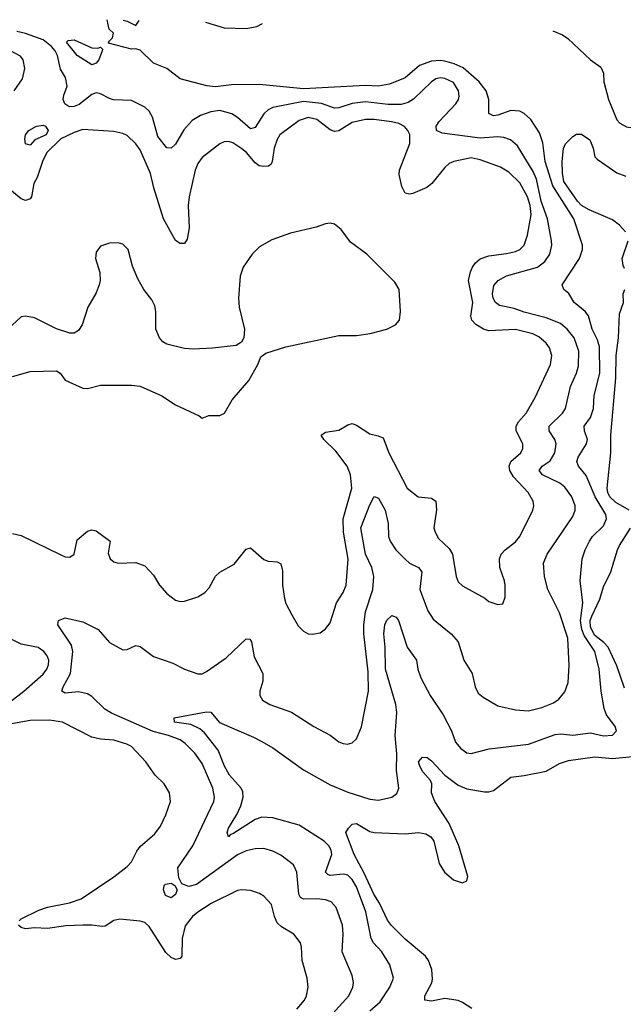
# Model space of a CAD drawing. Header units: inches. Extents: x 1552611 to 1694776, y 811966 to 917215.
# Tile 275 of 549: x 1606783 to 1609519, y 911912 to 916372. Entities that reach past the tile are written whole.
import ezdxf

# ---------------------------------------------------------------- set-up
doc = ezdxf.new("R2010")
doc.units = ezdxf.units.IN
doc.header["$MEASUREMENT"] = 0
doc.layers.add('B6901', color=7, linetype='Continuous')

msp = doc.modelspace()

# ---------------------------------------------------------------- linework, layer by layer
at = {"layer": 'B6901', "color": 5}
for points, elevation in [([(1608370, 911882.1), (1608416.5, 911923.5), (1608461.5, 911990), (1608477.6, 912030), (1608460.8, 912090), (1608424.6, 912150), (1608387.2, 912190), (1608375.8, 912210), (1608352.5, 912330), (1608310, 912443.5), (1608290, 912476.5), (1608270, 912495.9), (1608250, 912501.5), (1608190, 912495.6), (1608179.3, 912499.3), (1608169.9, 912510), (1608198.1, 912590), (1608195.3, 912610), (1608184.2, 912630), (1608163.2, 912650), (1608050, 912723), (1607930, 912756.9), (1607880.1, 912759.9), (1607850, 912748.7), (1607750, 912684.6), (1607738.5, 912681.4), (1607729.3, 912670), (1607723.5, 912690), (1607729.9, 912710), (1607768.1, 912771.9), (1607785.2, 912810), (1607795.8, 912850), (1607794.1, 912874.1), (1607786.6, 912890), (1607734.1, 912950), (1607712.1, 912990), (1607682.2, 913062.2), (1607621.2, 913141.2), (1607599.3, 913159.3), (1607559.5, 913179.5), (1607484.5, 913190), (1607482.7, 913210), (1607630, 913236.1), (1607650, 913234.3), (1607688.9, 913188.9), (1607842.4, 913122.4), (1607881.4, 913101.4), (1607930, 913073.2), (1608070, 912974.3), (1608190, 912906.5), (1608270, 912873.2), (1608370, 912840.7), (1608410, 912836.5), (1608470, 912850.3), (1608492.8, 912867.2), (1608501.1, 912890), (1608491.7, 912970), (1608493, 913047), (1608484.3, 913130), (1608493.2, 913233.2), (1608488.4, 913270), (1608441.3, 913430), (1608439.6, 913530), (1608433.6, 913590), (1608438.4, 913630), (1608447.9, 913652.1), (1608470, 913673.1), (1608490, 913666), (1608499.7, 913650), (1608539, 913530), (1608582.4, 913470), (1608587.8, 913430), (1608601.3, 913390), (1608644.2, 913310), (1608702.6, 913222.6), (1608739.7, 913150), (1608758.4, 913098.4), (1608782.7, 913070), (1608810, 913051.4), (1608830, 913047.2), (1608910.7, 913069.3), (1609090, 913090.2), (1609210, 913134.5), (1609236.1, 913136.1), (1609290, 913130.1), (1609370, 913141.2), (1609430, 913127.6), (1609470, 913130.3), (1609488.2, 913150), (1609482.3, 913170), (1609443, 913223), (1609431.7, 913251.7), (1609418.2, 913330), (1609410.4, 913430), (1609389.9, 913510), (1609342.1, 913582.1), (1609331.3, 913610), (1609325.4, 913650), (1609335.7, 913730), (1609324.2, 913830), (1609332.9, 913930), (1609345.8, 913970), (1609365.6, 914010), (1609379.8, 914030), (1609430, 914079.7), (1609443.2, 914110), (1609439.9, 914130), (1609391.5, 914210), (1609350, 914306.6), (1609316.2, 914350), (1609308.4, 914370), (1609314.1, 914390), (1609352.7, 914450), (1609356.3, 914470), (1609343.4, 914510), (1609342.3, 914530), (1609370, 914570.3), (1609384, 914610), (1609386.4, 914670), (1609413.3, 914770), (1609410.7, 914890), (1609401.7, 914921.7), (1609378.3, 914970), (1609361.6, 915030), (1609345.8, 915050), (1609296.1, 915090), (1609271.6, 915131.6), (1609249.7, 915150), (1609242.6, 915170), (1609320.7, 915290), (1609334.4, 915330), (1609333.7, 915350), (1609295, 915470), (1609199.2, 915619.2), (1609164.8, 915730), (1609153.8, 915813.8), (1609139.9, 915859.9), (1609100.3, 915920.3), (1609070, 915946), (1609050, 915956.6), (1609010, 915960.9), (1608950, 915939.6), (1608930, 915936.8), (1608910, 915946.3), (1608909.4, 916010), (1608897.9, 916050), (1608865.5, 916090), (1608793, 916153), (1608751.9, 916171.9), (1608710, 916184.3), (1608690, 916187), (1608650, 916183.4), (1608595.1, 916164.9), (1608530, 916108.7), (1608460, 916080), (1608410, 916069.9), (1608350, 916073.1), (1608070, 916058.6), (1607870, 916077.8), (1607743.5, 916076.5), (1607670, 916067.8), (1607631.5, 916071.5), (1607510, 916104.2), (1607450, 916151.1), (1607390, 916175.3), (1607330, 916233.3), (1607310, 916239.1), (1607290, 916238), (1607185.2, 916265.2), (1607186.6, 916273.4), (1607204, 916290), (1607208, 916310), (1607189.1, 916329.1), (1607179.4, 916371.7)], 940), ([(1607251.7, 916369.9), (1607270, 916364.7), (1607310, 916344.7), (1607325.1, 916368.1)], 940), ([(1607625.7, 916360.7), (1607710, 916335.5), (1607810, 916331.9), (1607858.8, 916341.2), (1607883.2, 916354.3)], 940), ([(1608202.4, 911870), (1608274.4, 911950), (1608293.8, 911990), (1608296.2, 912010), (1608290, 912042.7), (1608244.1, 912150), (1608249.1, 912230), (1608246.4, 912270), (1608217.3, 912350), (1608195.2, 912375.2), (1608170, 912385.4), (1608130, 912389.9), (1608070, 912387.8), (1608055.7, 912395.7), (1608048.8, 912410), (1608038.7, 912510), (1608023.8, 912543.8), (1607966.8, 912586.8), (1607930, 912605.6), (1607890, 912617.8), (1607850, 912615.8), (1607810, 912607), (1607770, 912588.4), (1607585.2, 912454.8), (1607550, 912446), (1607518.1, 912458.1), (1607504.5, 912484.5), (1607500.7, 912530), (1607567.9, 912630), (1607663.5, 912830), (1607666.3, 912850), (1607658.3, 912890), (1607610, 913003.1), (1607577, 913050), (1607533.5, 913093.5), (1607510.8, 913110), (1607458, 913130), (1607388.1, 913148.1), (1607199.8, 913230), (1607168.7, 913248.7), (1607110, 913306.6), (1607090, 913318.1), (1607050, 913327.4), (1606990, 913321.2), (1606974.7, 913330), (1606980.7, 913350), (1607013.8, 913410), (1607024.6, 913510), (1607018.5, 913538.5), (1606955.6, 913630), (1606957, 913643), (1606959.3, 913650), (1606990, 913662), (1607070, 913644.9), (1607138.4, 913610), (1607190, 913550.7), (1607250, 913517), (1607270, 913518.9), (1607310, 913536.5), (1607330, 913532.8), (1607390, 913487.2), (1607477.2, 913457.2), (1607530, 913429.1), (1607590, 913408), (1607610, 913408.4), (1607630, 913419.3), (1607718.7, 913481.3), (1607810, 913567), (1607826, 913566), (1607833.4, 913553.4), (1607845.3, 913485.3), (1607885.8, 913410), (1607885.3, 913374.7), (1607871.7, 913330), (1607871.8, 913310), (1607883.1, 913290), (1607916.3, 913270), (1608015.5, 913235.5), (1608117.1, 913170), (1608190, 913131.5), (1608230, 913101.3), (1608250, 913092.6), (1608269.7, 913090.3), (1608290, 913096.5), (1608310, 913114.9), (1608332, 913168), (1608364, 913330), (1608362.4, 913417.6), (1608342.4, 913590), (1608342.3, 913630), (1608351.1, 913688.9), (1608383.7, 913790), (1608388.5, 913850), (1608378.7, 913890), (1608351.3, 913950), (1608329.5, 914070), (1608370, 914174.4), (1608390, 914212), (1608410, 914204.6), (1608439.5, 914150), (1608454, 914090), (1608454.3, 914030), (1608461.9, 914010), (1608488.7, 913970), (1608530, 913928.5), (1608550, 913910.2), (1608590.3, 913890), (1608605.4, 913870), (1608596.6, 913790), (1608633.4, 913693.4), (1608656.9, 913656.9), (1608739.2, 913590), (1608770, 913552.9), (1608795.8, 913470), (1608834, 913410), (1608847.6, 913350), (1608861.7, 913321.7), (1608883.6, 913303.6), (1608950, 913263.9), (1609030, 913245.8), (1609090, 913241), (1609150, 913255.5), (1609202.1, 913277.9), (1609226.2, 913293.8), (1609253.4, 913326.6), (1609269.8, 913370), (1609274.1, 913445.9), (1609267.2, 913570), (1609230, 913684.7), (1609177.5, 913790), (1609162, 913850), (1609156.8, 913910), (1609173.6, 913950), (1609290, 914121.1), (1609300.6, 914150), (1609301.3, 914170), (1609285.7, 914210), (1609254.1, 914254.1), (1609231.9, 914271.9), (1609152.4, 914310), (1609137.1, 914330), (1609152, 914350), (1609187, 914373), (1609208.5, 914410), (1609214.2, 914450), (1609208.6, 914470), (1609183.7, 914510), (1609182.4, 914530), (1609243.2, 914590), (1609256.5, 914610), (1609279.9, 914710), (1609306.6, 914770), (1609316.2, 914803.8), (1609316.9, 914870), (1609296.7, 914930), (1609264.9, 914970), (1609234.8, 914994.8), (1609170, 915021.3), (1609070, 915047), (1609023.9, 915063.9), (1608957.4, 915077.4), (1608939.5, 915090), (1608929.2, 915110), (1608925.9, 915130), (1608933, 915167), (1608951.9, 915190), (1608990, 915212), (1609130, 915250.7), (1609163.5, 915276.5), (1609185.4, 915310), (1609194.7, 915350), (1609193.9, 915370), (1609174.9, 915470), (1609146.5, 915550), (1609125.5, 915650), (1609110, 915684.3), (1609039.9, 915799.9), (1609007.8, 915827.8), (1608977.9, 915837.9), (1608950, 915840.8), (1608870, 915835.2), (1608698, 915858), (1608672.1, 915870), (1608671.4, 915890), (1608684.3, 915910), (1608760.7, 915990), (1608772.5, 916010), (1608775, 916025), (1608772.2, 916050), (1608750, 916087), (1608710, 916105.4), (1608690, 916108.2), (1608670, 916103.2), (1608650, 916090.7), (1608568.6, 916011.4), (1608543.5, 915996.5), (1608512.1, 915987.9), (1608453, 915987), (1608350, 916000.3), (1608290, 915991.9), (1608230, 915971.7), (1608210, 915970.4), (1608151.3, 915991.3), (1608070, 916000.5), (1607930, 915973.3), (1607910, 915963.7), (1607890, 915944.6), (1607850, 915884), (1607830, 915877.4), (1607770, 915929.3), (1607744.5, 915944.5), (1607690, 915959.9), (1607650, 915954.3), (1607602.4, 915937.6), (1607565.7, 915914.3), (1607527.4, 915872.6), (1607490, 915808), (1607470, 915789.6), (1607450, 915791.6), (1607410, 915843.1), (1607385.4, 915930), (1607370, 915957.6), (1607350, 915975.9), (1607290, 916006.3), (1607209.1, 916009.1), (1607190, 916014.5), (1607150, 916036), (1607130, 916039.8), (1607110, 916032.4), (1607052.8, 915987.2), (1607030, 915979.1), (1607010, 915977.3), (1607001, 915981), (1606987.5, 915990), (1606980.7, 916010), (1606983.2, 916030), (1606997.7, 916070), (1606991, 916110), (1606967.6, 916147.6), (1606953.9, 916210), (1606943.6, 916230), (1606927.7, 916250), (1606890, 916279.9), (1606810, 916309.6), (1606770, 916317.7)], 960), ([(1609199.9, 916321.8), (1609243.2, 916303.2), (1609267.2, 916287.2), (1609370, 916190.3), (1609416.7, 916156.7), (1609429.1, 916130), (1609430.2, 916089.8), (1609451.9, 916010), (1609490, 915918.7), (1609503.6, 915903.6), (1609533, 915887), (1609550, 915883.7), (1609572.6, 915887.4), (1609603.1, 915916.9), (1609673.2, 916006.8), (1609690, 916018.7), (1609710, 916015.2), (1609750, 915985), (1609841.5, 915881.5), (1609881.1, 915801.1), (1610000, 915628.3)], 940), ([(1606757.6, 916050), (1606796.6, 916103.4), (1606806.8, 916150), (1606799.7, 916190), (1606786.3, 916206.3), (1606740.9, 916230)], 980), ([(1606750, 914044.6), (1606790, 914035.6), (1606970, 913947.8), (1606990, 913939), (1607010, 913937.8), (1607030, 913950.6), (1607043.8, 914016.2), (1607090, 914055.3), (1607110, 914061.6), (1607130, 914056.4), (1607193.4, 914010), (1607184.2, 913955.8), (1607193, 913930), (1607210, 913916.4), (1607230, 913910.4), (1607310, 913913), (1607350, 913897.3), (1607390, 913856), (1607417, 913810), (1607450, 913772.2), (1607490, 913742), (1607510, 913736), (1607530, 913738), (1607590, 913757.1), (1607622.8, 913777.2), (1607642, 913798), (1607670, 913850.5), (1607691, 913869), (1607755, 913905), (1607810, 913972.8), (1607830, 913979.5), (1607890, 913927.1), (1607910, 913919.7), (1607950, 913916.5), (1607966.3, 913906.3), (1607974.8, 913874.8), (1607974.7, 913810), (1607983.8, 913750), (1607990, 913727.7), (1608016.4, 913676.4), (1608046, 913626), (1608070, 913601.6), (1608090, 913590.5), (1608110, 913587.7), (1608145.1, 913594.9), (1608170, 913612.7), (1608190, 913639.1), (1608218.5, 913730), (1608250, 913777.1), (1608263.1, 913810), (1608271.6, 913928.4), (1608250.3, 914050), (1608249.5, 914110.5), (1608288, 914250), (1608282.6, 914310), (1608267.3, 914350), (1608216.6, 914416.6), (1608162.3, 914470), (1608149.7, 914490), (1608170, 914503.7), (1608230, 914511.8), (1608270, 914536.5), (1608290, 914541.8), (1608310, 914534.3), (1608370, 914495.3), (1608407.4, 914487.4), (1608430, 914477.1), (1608456.5, 914410), (1608538.7, 914250), (1608590, 914210.3), (1608650, 914204), (1608668.7, 914190), (1608671.9, 914151.9), (1608660.7, 914070), (1608665.8, 914050), (1608681.7, 914021.7), (1608730, 913975.6), (1608745.4, 913950), (1608761.5, 913850), (1608770, 913826), (1608790, 913806.7), (1608891.7, 913751.7), (1608910, 913736.3), (1608950, 913722.8), (1608973.6, 913726.4), (1608983.7, 913756.3), (1608983.5, 913810), (1608981.1, 913830), (1608959.8, 913890), (1608957.6, 913930), (1608966.2, 913950), (1608983.5, 913970), (1609030, 914006.4), (1609050.7, 914030), (1609108.9, 914150), (1609112.9, 914170), (1609110.8, 914190), (1609088, 914230), (1609021.2, 914301.2), (1609004.7, 914330), (1609002.1, 914350), (1609009.3, 914370), (1609054.2, 914410), (1609063.2, 914430), (1609063.2, 914450), (1609032.9, 914510), (1609032.9, 914530), (1609044.2, 914550), (1609078.7, 914590), (1609120.3, 914659.7), (1609189.2, 914810), (1609195.2, 914850), (1609184.8, 914884.8), (1609170, 914906.6), (1609135.5, 914935.5), (1609109.4, 914949.4), (1609030, 914968.9), (1608910, 914961.7), (1608885.7, 914970), (1608850, 914990.9), (1608832.8, 915010), (1608828.6, 915028.6), (1608836.7, 915090), (1608818, 915190), (1608826.7, 915230), (1608836.1, 915250), (1608849.1, 915270.9), (1608870, 915288), (1608910, 915301.6), (1608990, 915312), (1609030, 915322), (1609049.4, 915330.6), (1609069.4, 915350.6), (1609084.8, 915395.2), (1609101.1, 915490), (1609096.3, 915530), (1609084.3, 915570), (1609050, 915632.2), (1609000.9, 915680.9), (1608963.1, 915703.1), (1608870, 915737.5), (1608830, 915745.8), (1608750.2, 915729.7), (1608730, 915720.4), (1608710, 915702.2), (1608650.6, 915629.4), (1608628.9, 915611.1), (1608565.1, 915585.1), (1608550, 915581.4), (1608530, 915586), (1608515.6, 915615.6), (1608503.6, 915670), (1608504.8, 915690), (1608551.4, 915811.4), (1608550.9, 915850.9), (1608543.2, 915870), (1608527.4, 915887.4), (1608501, 915901), (1608468.8, 915908.8), (1608390, 915920.1), (1608350, 915919.7), (1608290, 915905.3), (1608230, 915868.7), (1608210, 915865.9), (1608190, 915873.4), (1608130, 915919.6), (1608090, 915928.4), (1608050, 915914.6), (1607963, 915850), (1607950, 915829.7), (1607936.2, 915790), (1607927.6, 915730), (1607922.3, 915717.7), (1607911.2, 915708.8), (1607890, 915706.2), (1607868.6, 915710), (1607850, 915723.7), (1607810.6, 915770), (1607790, 915786.6), (1607750, 915813.8), (1607730, 915820.3), (1607710, 915818.7), (1607690.2, 915809.8), (1607610, 915746.9), (1607590, 915719.7), (1607578, 915690), (1607551.6, 915570), (1607547.5, 915530), (1607551.7, 915428.3), (1607542.3, 915377.7), (1607530, 915357.4), (1607510, 915357.4), (1607490, 915371.7), (1607434.9, 915470), (1607390.5, 915610), (1607375.7, 915675.7), (1607330, 915782.7), (1607310, 915809.8), (1607270, 915846.6), (1607250, 915856.5), (1607210, 915865.4), (1607070, 915874.7), (1607030, 915861.4), (1606970, 915831.9), (1606906.7, 915770), (1606886.9, 915730), (1606863.1, 915656.9), (1606846.9, 915630), (1606836.3, 915570), (1606830, 915560.4), (1606810, 915552.9), (1606790, 915560.7), (1606730, 915610.3)], 980), ([(1609529.2, 915410), (1609501.4, 915441.4), (1609470, 915465.2), (1609364.4, 915510), (1609330, 915529.9), (1609311.7, 915550), (1609250, 915638), (1609243.8, 915676.2), (1609242.7, 915730), (1609247.6, 915787.6), (1609256.9, 915810), (1609290, 915842.4), (1609307.2, 915852.8), (1609330, 915853.7), (1609367.4, 915827.4), (1609382, 915790), (1609390.2, 915750.2), (1609400, 915740), (1609490, 915677.6), (1609530, 915663.1)], 920), ([(1606750, 914755.6), (1606830, 914778.3), (1606950, 914780.4), (1606967.3, 914770), (1606990, 914739.3), (1607070, 914702), (1607090, 914701.7), (1607150, 914716.5), (1607290, 914716.1), (1607330, 914711.5), (1607427.4, 914667.4), (1607490, 914627.8), (1607597.1, 914577.1), (1607610, 914566), (1607641, 914579), (1607690, 914579.5), (1607710.8, 914589.2), (1607746.6, 914650), (1607822.2, 914737.8), (1607863, 914810), (1607876.2, 914843.8), (1607898.9, 914861.1), (1607989, 914890), (1608230, 914941.5), (1608310, 914941.1), (1608372.3, 914950), (1608446.6, 914970), (1608487, 914990), (1608504.2, 915010), (1608509.7, 915050), (1608503, 915150), (1608482.9, 915182.9), (1608356.9, 915310), (1608283.2, 915363.2), (1608240.9, 915420.9), (1608210, 915446), (1608190, 915449.7), (1608170, 915446.9), (1608127.5, 915432.5), (1608010, 915405.3), (1607925.9, 915374.1), (1607870, 915342.2), (1607836.9, 915310), (1607795.5, 915250), (1607783.2, 915210), (1607774.2, 915110), (1607777.7, 915070), (1607802.2, 914970), (1607798.9, 914930), (1607789.2, 914910.8), (1607764.8, 914895.2), (1607656.7, 914883.3), (1607570, 914879.8), (1607530, 914882.7), (1607450, 914902), (1607432.1, 914912.1), (1607416.9, 914930), (1607401, 914970), (1607399.8, 915050), (1607395.3, 915075.3), (1607382.2, 915102.2), (1607346.3, 915150), (1607318.2, 915198.2), (1607294.6, 915254.6), (1607275.4, 915330), (1607250, 915354.7), (1607230, 915360.5), (1607190, 915358.7), (1607150, 915345.1), (1607130, 915319), (1607126.7, 915290), (1607145.9, 915225.9), (1607147.4, 915190), (1607143.6, 915170), (1607130, 915134.5), (1607091.6, 915070), (1607067, 914990), (1607050, 914963.6), (1607030, 914951.8), (1607010, 914951.6), (1606950, 914971.2), (1606850, 915020.7), (1606810, 915029.4), (1606790, 915026), (1606730, 914969.6)], 1020), ([(1609525, 915245), (1609518.5, 915258.5), (1609513.8, 915290), (1609541.8, 915370)], 920), ([(1609545, 914150), (1609484.8, 914184.8), (1609458, 914210), (1609448.5, 914230), (1609445.7, 914250), (1609463, 914410), (1609463, 914490), (1609485.9, 914750), (1609487.2, 914850), (1609497.4, 914930), (1609501.2, 915038.8), (1609519.8, 915090), (1609518.2, 915130), (1609525.6, 915150)], 920), ([(1609524.1, 913344.1), (1609490, 913445.4), (1609450, 913528.9), (1609430.6, 913550.6), (1609390, 913581.9), (1609370, 913619.7), (1609369.5, 913650), (1609375.7, 913670), (1609413.3, 913746.7), (1609430, 913802.8), (1609463.2, 913870), (1609493.2, 913970), (1609501.6, 913990), (1609552.2, 914067.8)], 920), ([(1606619.7, 913190), (1606802.6, 913330), (1606890, 913407.7), (1606906.5, 913430), (1606914, 913450), (1606915, 913470), (1606907.9, 913490), (1606892.7, 913510), (1606867.3, 913527.3), (1606790, 913543.5), (1606710, 913583.8)], 980), ([(1606780.5, 912290), (1606790, 912298.9), (1606870, 912337.6), (1606910, 912351.9), (1607008.3, 912371.7), (1607061.7, 912390), (1607210, 912489.3), (1607270, 912535.9), (1607290, 912556.5), (1607314.4, 912605.6), (1607330, 912627), (1607396.4, 912683.6), (1607421.8, 912718.2), (1607445.7, 912770), (1607466, 912830), (1607462.9, 912870), (1607437.6, 912910), (1607396.9, 912950), (1607354.3, 913010), (1607290, 913079.2), (1607269.4, 913090), (1607210, 913108.8), (1607150, 913113.1), (1607110, 913121.5), (1606977, 913190), (1606918.8, 913198.8), (1606830, 913197.3), (1606722.1, 913177.9)], 980), ([(1608832.1, 911892.1), (1608790, 911920.3), (1608770, 911928.2), (1608710, 911937.7), (1608650, 911926), (1608619.3, 911930), (1608619.1, 911950), (1608651.3, 912008.7), (1608654.4, 912025.6), (1608650.5, 912070), (1608636.1, 912110), (1608623, 912130), (1608530, 912206.7), (1608468.2, 912268.2), (1608450, 912293.3), (1608414.5, 912370), (1608388, 912410), (1608345.1, 912505.1), (1608299.5, 912590), (1608262, 912690), (1608273, 912710), (1608290, 912727), (1608309.1, 912730.9), (1608370, 912694.7), (1608390, 912689.5), (1608530, 912684.4), (1608590.1, 912690.1), (1608624.3, 912684.3), (1608646, 912670), (1608660.8, 912650), (1608684.5, 912550), (1608708.9, 912510), (1608750, 912475.3), (1608790, 912462.6), (1608809.8, 912470.3), (1608814, 912490), (1608774.3, 912630), (1608730, 912730.8), (1608665, 912830), (1608650.4, 912870), (1608650.6, 912910), (1608645.8, 912925.8), (1608610, 912964.6), (1608597, 912990), (1608590.9, 913010), (1608609.2, 913030.8), (1608630, 913029.1), (1608650, 913014.4), (1608710.2, 912950), (1608770, 912905), (1608810, 912887.2), (1608890, 912874), (1608910, 912874), (1608930, 912880.2), (1609010, 912940.9), (1609070, 912947.5), (1609170, 912968.2), (1609230, 913002.8), (1609270, 913016.8), (1609390, 913033.4), (1609470, 913025), (1609576.1, 913036.1)], 920), ([(1608039.8, 911890), (1608074.2, 911930), (1608082.9, 911950), (1608090.7, 911990), (1608086.6, 912030), (1608062.9, 912110), (1608061.2, 912170), (1608055.8, 912190), (1608025.7, 912230), (1607970, 912262), (1607950, 912280.4), (1607937.4, 912310), (1607924.2, 912364.2), (1607890, 912401.5), (1607870, 912414.2), (1607830, 912426.6), (1607790, 912430.9), (1607770, 912426.6), (1607651.7, 912368.3), (1607590, 912329.8), (1607565.8, 912310), (1607533.3, 912266.7), (1607519.1, 912210), (1607517.8, 912130), (1607510, 912119.4), (1607490, 912114.6), (1607470, 912123.3), (1607446, 912146), (1607370, 912263.7), (1607350, 912281.5), (1607330, 912288.2), (1607237, 912297), (1607210, 912291.1), (1607170, 912265.2), (1607156.6, 912263.4), (1607110.6, 912270.6), (1607070.9, 912270.9), (1606993, 912267), (1606910, 912254.8), (1606850, 912257.5), (1606810, 912254), (1606790, 912258.9), (1606778, 912270)], 980)]:
    msp.add_lwpolyline(points, dxfattribs=dict(at, elevation=elevation))
for points, elevation in [([(1607137, 916243), (1607150, 916247.3), (1607158, 916238), (1607156.9, 916230), (1607141.7, 916190), (1607130, 916174.1), (1607110, 916166.7), (1607044, 916210), (1606996, 916270), (1607002.4, 916277.6), (1607030, 916281.1), (1607110, 916243.6)], 940), ([(1606830, 915803), (1606810, 915809.3), (1606806.8, 915830), (1606810, 915850.4), (1606825.1, 915870), (1606859.3, 915890), (1606890, 915894.3), (1606899.5, 915890), (1606913, 915870), (1606902.7, 915850), (1606852.4, 915827.6)], 960), ([(1607470, 912394.2), (1607444.3, 912404.3), (1607435, 912430), (1607437.8, 912450), (1607443.6, 912456.4), (1607470, 912459.8), (1607486, 912450), (1607496.8, 912430), (1607490, 912408.8)], 960)]:
    msp.add_lwpolyline(points, close=True, dxfattribs=dict(at, elevation=elevation))

doc.saveas('drawing.dxf')
